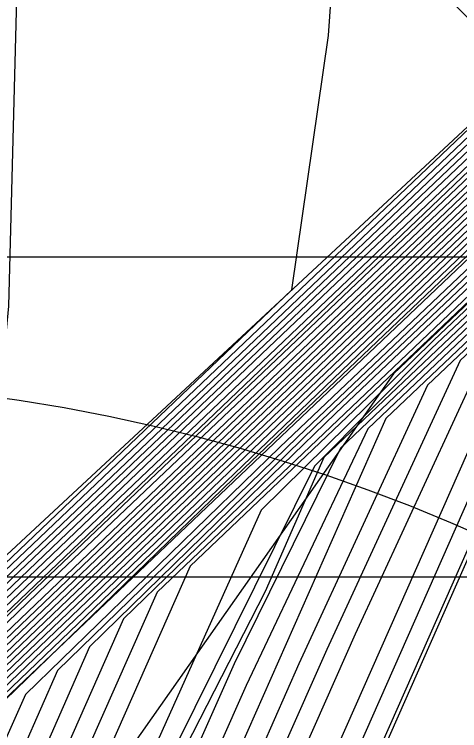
# Model space of a CAD drawing. Extents: x 2356077 to 2359823, y 225951 to 227822.
# Drawn here: x 2357588.372 to 2357588.945, y 226731.888 to 226732.81 of the extents above; entities that cross this region are included whole.
import ezdxf

# ---------------------------------------------------------------- set-up
doc = ezdxf.new("R2010")
doc.units = 0
for name, color, linetype in [('DTM Contours Major', 7, 'Continuous'), ('DTM Contours Minor', 7, 'Continuous'), ('Exist DTM Breakline Underwater', 7, 'Continuous'), ('Exist DTM Breakline Underwater Cogo Point CELL', 7, 'Continuous'), ('Exist DTM Drainline', 7, 'Continuous'), ('Exist Structure Major Bridge WW', 7, 'Continuous'), ('Exist Structure Major Bridge WW Cogo Point CELL', 7, 'Continuous')]:
    doc.layers.add(name, color=color, linetype=linetype)

msp = doc.modelspace()

# ---------------------------------------------------------------- linework, layer by layer
at = {"layer": 'DTM Contours Major'}
for points in [[(2357574.4156, 226708.55522), (2357583.68628, 226724.35289), (2357584.19803, 226725.20197), (2357586.76583, 226729.40809), (2357586.87328, 226729.59733), (2357586.96456, 226729.84201), (2357586.89445, 226729.62763), (2357587.07602, 226730.06223), (2357587.16028, 226730.23532), (2357587.51012, 226730.83406), (2357587.80451, 226731.49898), (2357588.39143, 226732.06383), (2357590.76728, 226734.32092), (2357591.39466, 226734.92667), (2357591.5711, 226734.99844), (2357591.61058, 226735.22137), (2357591.67587, 226735.1254), (2357591.68008, 226735.35453), (2357591.68947, 226735.42478), (2357591.688, 226735.46103), (2357597.57748, 226752.72605)], [(2357573.02292, 226705.90703), (2357582.37309, 226721.84013), (2357583.11612, 226723.06781), (2357586.83211, 226729.1547), (2357586.93779, 226729.36095), (2357587.13389, 226729.88662), (2357587.13736, 226729.8299), (2357587.2888, 226730.18571), (2357587.59515, 226730.71247), (2357588.01299, 226731.65623), (2357589.0102, 226732.6099), (2357590.51906, 226734.04334), (2357590.97972, 226734.43744), (2357590.96908, 226734.38978), (2357590.9976, 226734.41898), (2357591.0086, 226734.45192), (2357592.62172, 226735.13085), (2357592.26829, 226735.50967), (2357593.39497, 226738.95729), (2357596.66006, 226748.52888)], [(2357574.36246, 226708.73968), (2357585.22768, 226727.25053), (2357586.17201, 226728.79737), (2357586.55456, 226729.35449), (2357586.76947, 226729.71432), (2357586.82903, 226729.80942), (2357586.95725, 226730.15313), (2357587.4303, 226730.96742), (2357587.59762, 226731.34534), (2357588.36901, 226732.0843), (2357589.92695, 226733.56838), (2357590.01253, 226733.83537), (2357590.08483, 226734.11913), (2357590.14618, 226734.42091), (2357590.19891, 226734.74199), (2357590.22435, 226735.04576), (2357590.15507, 226735.1503), (2357589.47288, 226736.91333), (2357589.7866, 226737.90149), (2357589.76484, 226738.55089), (2357591.16226, 226742.11589), (2357592.13088, 226745.2689), (2357593.06141, 226748.31822)], [(2357594.67664, 226739.40953), (2357594.37412, 226738.52271), (2357594.12188, 226737.7991), (2357593.84677, 226737.10343), (2357593.73409, 226736.30176), (2357593.64976, 226736.39215), (2357593.81203, 226736.00175), (2357594.39985, 226735.37173), (2357593.74999, 226735.06757), (2357591.65638, 226734.18642), (2357591.11092, 226733.90258), (2357590.38478, 226733.59696), (2357590.38572, 226733.61597), (2357590.3227, 226733.64361), (2357590.34153, 226733.7303), (2357590.00942, 226733.47563), (2357588.73675, 226732.26658), (2357588.42763, 226731.96546), (2357587.74653, 226730.42849), (2357587.51749, 226730.04286), (2357587.48083, 226729.99583), (2357587.06247, 226728.87658), (2357586.92786, 226728.58759), (2357580.97305, 226718.83346)], [(2357582.04203, 226720.94644), (2357586.88152, 226728.87366), (2357587.00035, 226729.11937), (2357587.31691, 226729.96795), (2357587.63792, 226730.51203), (2357587.6805, 226730.59161), (2357588.22067, 226731.81166), (2357589.03281, 226732.58961), (2357590.26442, 226733.75966), (2357590.64748, 226733.99508), (2357590.67744, 226734.02056), (2357590.67986, 226734.01291), (2357590.67729, 226734.00271), (2357591.1528, 226734.20284), (2357591.54824, 226734.42355), (2357593.04857, 226735.055), (2357593.36429, 226735.35418), (2357592.9277, 226735.82212), (2357593.1246, 226735.82756), (2357593.04895, 226735.90864), (2357593.38258, 226737.37746), (2357593.85258, 226738.56653)], [(2357597.06338, 226734.31697), (2357596.9233, 226734.33072), (2357596.45173, 226734.40722), (2357595.9207, 226734.29466), (2357595.26227, 226734.14181), (2357594.14187, 226734.73078), (2357593.72566, 226734.74756), (2357593.09573, 226734.50957), (2357589.95921, 226733.18948), (2357589.99532, 226733.3704), (2357590.00673, 226733.42295), (2357589.98149, 226733.41535), (2357588.86022, 226732.34751), (2357588.52364, 226731.86867), (2357588.47228, 226731.75267), (2357588.27228, 226731.36116), (2357587.82035, 226730.34043), (2357587.66424, 226730.07123), (2357587.64478, 226730.02823), (2357587.12447, 226728.63348), (2357586.97099, 226728.29627), (2357578.50011, 226714.41537), (2357574.31143, 226707.27767)], [(2357599.37539, 226732.49373), (2357596.19875, 226731.61345), (2357595.45129, 226731.93821), (2357592.43663, 226733.52295), (2357591.80121, 226733.65497), (2357591.42513, 226733.52382), (2357589.94426, 226732.90055), (2357589.60172, 226732.79223), (2357589.64408, 226732.98732), (2357589.63521, 226733.04524), (2357588.82704, 226732.27683), (2357588.67024, 226731.94637), (2357587.89781, 226730.20173), (2357587.802, 226730.03737), (2357587.18599, 226728.38908), (2357587.0118, 226728.00114), (2357577.24317, 226711.99848)], [(2357589.03664, 226732.43017), (2357588.16013, 226730.45047), (2357588.0204, 226730.0975), (2357587.78639, 226729.58925), (2357587.24257, 226728.13145), (2357586.97957, 226727.58638), (2357575.89211, 226709.4212)]]:
    msp.add_lwpolyline(points, dxfattribs=at)
at = {"layer": 'DTM Contours Minor'}
for points in [[(2357574.38682, 226708.56118), (2357583.94246, 226724.84442), (2357584.404, 226725.61175), (2357586.70119, 226729.37461), (2357586.85731, 226729.63638), (2357586.91834, 226729.79999), (2357586.85676, 226729.56054), (2357587.04785, 226730.06857), (2357587.13262, 226730.24189), (2357587.49323, 226730.85864), (2357587.7635, 226731.46907), (2357588.98465, 226732.6352), (2357589.6006, 226733.2201), (2357590.21288, 226733.80966), (2357590.82617, 226734.39223), (2357591.2237, 226735.35531), (2357591.26331, 226735.40131), (2357591.29636, 226735.45719), (2357591.51132, 226735.99261), (2357592.60744, 226738.97685), (2357593.9978, 226742.53376), (2357597.71865, 226753.44145)], [(2357572.6891, 226705.55818), (2357583.42148, 226723.84665), (2357583.9789, 226724.77063), (2357586.77811, 226729.35582), (2357586.8861, 226729.54984), (2357586.99164, 226729.83274), (2357586.92034, 226729.63594), (2357587.10274, 226730.05197), (2357587.18699, 226730.22711), (2357587.52714, 226730.80979), (2357587.84625, 226731.53054), (2357588.41452, 226732.07741), (2357591.27013, 226734.78731), (2357591.33903, 226734.84424), (2357591.76801, 226735.02479), (2357591.85758, 226735.15614), (2357591.81584, 226735.20087), (2357591.85391, 226735.54656), (2357591.85069, 226735.63641), (2357597.41707, 226751.95425)], [(2357572.77235, 226705.64505), (2357583.15813, 226723.34288), (2357583.76181, 226724.34264), (2357586.20735, 226728.3485), (2357586.88311, 226729.42066), (2357587.15003, 226730.13619), (2357587.21314, 226730.21794), (2357587.54421, 226730.7856), (2357587.88801, 226731.56211), (2357588.99654, 226732.62199), (2357590.67115, 226734.21288), (2357591.19896, 226734.70643), (2357591.19329, 226734.68033), (2357591.20895, 226734.72979), (2357591.91129, 226735.02856), (2357592.03476, 226735.19172), (2357591.94915, 226735.28348), (2357592.01031, 226735.72821), (2357592.00654, 226735.79174), (2357597.24093, 226751.13636)], [(2357572.85538, 226705.73154), (2357582.89619, 226722.84152), (2357583.54642, 226723.91743), (2357586.80832, 226729.26051), (2357586.91227, 226729.45627), (2357587.06243, 226729.85879), (2357587.14049, 226729.98946), (2357587.23886, 226730.20805), (2357587.5612, 226730.76126), (2357587.92971, 226731.59357), (2357589.00109, 226732.61795), (2357590.62062, 226734.15653), (2357591.12639, 226734.61912), (2357591.1116, 226734.56831), (2357591.13328, 226734.59229), (2357591.48295, 226734.79176), (2357592.05423, 226735.0322), (2357592.20522, 226735.23452), (2357592.0992, 226735.34815), (2357592.16419, 226735.85724), (2357592.1604, 226735.94125), (2357597.05643, 226750.29396)], [(2357572.93891, 226705.81887), (2357582.63454, 226722.34066), (2357583.33123, 226723.49256), (2357586.82076, 226729.20849), (2357586.92509, 226729.40877), (2357587.10094, 226729.88016), (2357587.14264, 226729.91337), (2357587.2641, 226730.19734), (2357587.57818, 226730.73687), (2357587.97137, 226731.62494), (2357589.00565, 226732.61393), (2357590.56989, 226734.09998), (2357591.05348, 226734.53024), (2357591.03736, 226734.47433), (2357591.06687, 226734.50584), (2357591.23794, 226734.57784), (2357591.4886, 226734.73761), (2357592.1969, 226735.03572), (2357592.36309, 226735.29081), (2357592.20476, 226735.4605), (2357592.31526, 226736.09365), (2357596.86398, 226749.42823)], [(2357574.39537, 226708.85076), (2357583.05305, 226723.60384), (2357585.30454, 226727.41407), (2357586.81047, 226729.88084), (2357586.75817, 226729.76508), (2357586.78547, 226729.79867), (2357586.84282, 226729.92825), (2357586.92813, 226730.15694), (2357587.41338, 226730.99194), (2357587.55559, 226731.31312), (2357588.2079, 226731.9396), (2357589.52772, 226733.19746), (2357589.60122, 226733.4843), (2357589.65761, 226733.79336), (2357589.69976, 226734.12572), (2357589.73055, 226734.48245), (2357589.75283, 226734.86465), (2357589.75824, 226735.22041), (2357588.70156, 226737.95126), (2357589.05741, 226739.09726), (2357590.39878, 226742.51927), (2357591.25452, 226745.50765), (2357592.11868, 226748.42617)], [(2357574.36516, 226708.68928), (2357584.7169, 226726.3291), (2357585.03273, 226726.8588), (2357586.34803, 226729.01331), (2357586.35843, 226729.02006), (2357586.48564, 226729.18944), (2357586.79397, 226729.67515), (2357586.90945, 226729.94313), (2357586.98553, 226730.14709), (2357587.4469, 226730.9422), (2357587.63942, 226731.37702), (2357588.52988, 226732.22878), (2357590.32618, 226733.9393), (2357590.42101, 226734.18535), (2357590.50672, 226734.44405), (2357590.57471, 226734.70322), (2357590.595, 226734.91224), (2357590.59841, 226735.09689), (2357590.52801, 226735.14196), (2357590.01827, 226736.45931), (2357590.45624, 226737.49741), (2357590.49684, 226738.06718), (2357591.94883, 226741.7714), (2357593.96463, 226748.19732)], [(2357573.10737, 226705.99594), (2357582.11182, 226721.33992), (2357582.90108, 226722.64318), (2357586.84275, 226729.09972), (2357586.9504, 226729.3129), (2357587.16414, 226729.88586), (2357587.15553, 226729.82287), (2357587.31287, 226730.173), (2357587.61213, 226730.68809), (2357588.05459, 226731.68744), (2357589.01475, 226732.60587), (2357590.46818, 226733.98665), (2357590.90416, 226734.33636), (2357590.89737, 226734.30228), (2357590.93404, 226734.33801), (2357590.93608, 226734.36488), (2357592.81066, 226735.15384), (2357592.39994, 226735.59405), (2357593.54983, 226739.09584), (2357594.20298, 226740.9816), (2357594.89815, 226743.06231), (2357596.43349, 226747.56316)], [(2357582.68613, 226722.21869), (2357586.85288, 226729.04393), (2357586.96295, 226729.26468), (2357587.19291, 226729.88111), (2357587.17326, 226729.81377), (2357587.33613, 226730.15892), (2357587.62913, 226730.66378), (2357588.09615, 226731.71859), (2357589.01928, 226732.60182), (2357590.41727, 226733.92993), (2357590.82304, 226734.21233), (2357590.86632, 226734.25549), (2357590.87111, 226734.25387), (2357591.20897, 226734.39607), (2357591.50425, 226734.57461), (2357592.62361, 226735.04573), (2357592.50325, 226735.72424), (2357592.78424, 226735.51589), (2357592.6275, 226735.68388), (2357592.81316, 226736.64861), (2357593.63134, 226738.97297), (2357594.24189, 226740.72177), (2357595.56463, 226744.68488), (2357596.28605, 226746.77884)], [(2357576.65259, 226712.86218), (2357583.57229, 226724.65365), (2357586.0618, 226728.83693), (2357586.76169, 226729.98335), (2357586.76829, 226729.98739), (2357586.77553, 226729.9833), (2357586.83612, 226730.15587), (2357586.92414, 226730.31641), (2357587.3605, 226731.06068), (2357587.42766, 226731.21236), (2357587.57148, 226731.36005), (2357588.33003, 226732.0847), (2357588.36469, 226732.43458), (2357588.37499, 226732.83107), (2357588.36437, 226733.27297), (2357588.33624, 226733.75904), (2357588.37346, 226734.3272), (2357588.42634, 226734.87171), (2357588.15224, 226735.76982), (2357588.05152, 226736.76483), (2357586.92644, 226739.67244), (2357586.99409, 226740.88684), (2357588.14659, 226743.827), (2357588.85384, 226746.48796)], [(2357572.3227, 226705.09884), (2357584.20434, 226725.34568), (2357584.62071, 226726.03912), (2357586.73777, 226729.50692), (2357586.84764, 226729.69232), (2357586.88503, 226729.79255), (2357586.97574, 226729.95712), (2357587.03811, 226730.12431), (2357587.19058, 226730.39439), (2357587.48033, 226730.89223), (2357587.72324, 226731.44089), (2357589.42082, 226733.05848), (2357591.12464, 226734.68114), (2357591.29169, 226734.97817), (2357591.3248, 226735.0697), (2357591.28493, 226735.11413), (2357591.26862, 226735.13884), (2357591.23302, 226735.23085), (2357591.59289, 226735.82223), (2357591.66804, 226736.19414), (2357591.77761, 226736.63235), (2357593.23612, 226740.35319), (2357593.94565, 226742.31059), (2357595.29657, 226746.33988)], [(2357598.17407, 226746.33193), (2357594.85017, 226739.31515), (2357594.08376, 226737.0684), (2357593.95374, 226736.51731), (2357594.55223, 226735.87658), (2357594.89645, 226735.55508), (2357594.90698, 226735.4423), (2357594.89713, 226735.40118), (2357594.89491, 226735.39978), (2357594.88033, 226735.40312), (2357594.61348, 226735.31795), (2357591.73374, 226734.10593), (2357590.17482, 226733.45636), (2357590.21413, 226733.63738), (2357589.9112, 226733.36561), (2357588.78553, 226732.29621), (2357588.51265, 226732.03204), (2357587.84244, 226730.51829), (2357587.82446, 226730.5257), (2357587.71355, 226730.31643), (2357587.57191, 226730.07506), (2357587.08882, 226728.78349), (2357586.95678, 226728.49017), (2357580.53874, 226717.97726)], [(2357596.93067, 226746.17788), (2357596.05437, 226744.05081), (2357594.01061, 226738.06017), (2357593.68055, 226737.23176), (2357593.46645, 226736.13763), (2357593.55474, 226736.04301), (2357593.32672, 226736.27826), (2357593.59404, 226735.78441), (2357594.00334, 226735.34573), (2357593.47122, 226735.0633), (2357591.61786, 226734.28326), (2357591.11563, 226734.01762), (2357590.42849, 226733.75555), (2357590.46651, 226733.93059), (2357588.33028, 226731.90114), (2357588.24207, 226731.67181), (2357587.73296, 226730.52192), (2357587.69978, 226730.45628), (2357587.39364, 226729.92663), (2357587.03757, 226728.97356), (2357586.90883, 226728.7012), (2357581.39946, 226719.67672), (2357580.29044, 226717.85119), (2357573.7057, 226706.6305)], [(2357582.47129, 226721.79438), (2357586.86266, 226728.98756), (2357586.97545, 226729.21633), (2357587.21699, 226729.86381), (2357587.35834, 226730.14305), (2357587.59836, 226730.55206), (2357587.64619, 226730.63956), (2357588.13769, 226731.74968), (2357589.02381, 226732.59776), (2357590.36634, 226733.87319), (2357590.76417, 226734.13959), (2357590.80382, 226734.17647), (2357590.80572, 226734.16982), (2357591.18985, 226734.33149), (2357591.51396, 226734.52217), (2357592.76546, 226735.0489), (2357592.66925, 226735.64815), (2357592.79685, 226735.72786), (2357592.76818, 226735.75859), (2357593.00637, 226736.91346), (2357593.70892, 226738.84309), (2357594.27715, 226740.4585), (2357595.50467, 226744.13064), (2357596.17534, 226746.08911)], [(2357574.60317, 226709.25986), (2357585.42818, 226727.70618), (2357585.48411, 226727.81343), (2357585.45558, 226727.73004), (2357586.12573, 226728.79686), (2357586.77078, 226729.85252), (2357586.7871, 226729.86171), (2357586.89827, 226730.15875), (2357587.39617, 226731.01578), (2357587.51331, 226731.28036), (2357587.77535, 226731.53703), (2357589.12849, 226732.82654), (2357589.18965, 226733.1336), (2357589.2307, 226733.46992), (2357589.25491, 226733.8361), (2357589.2655, 226734.23273), (2357589.26573, 226734.66038), (2357589.25884, 226735.11964), (2357589.17726, 226735.76641), (2357588.10962, 226738.52559), (2357588.36038, 226739.67017), (2357589.63776, 226742.92894), (2357590.45899, 226745.82227)], [(2357595.06932, 226740.86223), (2357594.06389, 226737.9148), (2357593.76832, 226737.17052), (2357593.60271, 226736.21708), (2357593.66536, 226736.14993), (2357593.38633, 226736.26835), (2357593.85036, 226735.73518), (2357594.20275, 226735.35749), (2357593.61112, 226735.06566), (2357591.639, 226734.23563), (2357591.11263, 226733.95983), (2357590.43969, 226733.6766), (2357590.44194, 226733.6944), (2357590.39372, 226733.72379), (2357590.40821, 226733.7905), (2357590.06046, 226733.53247), (2357588.71391, 226732.25323), (2357588.38632, 226731.93488), (2357587.72199, 226730.4404), (2357587.52393, 226730.10289), (2357587.44315, 226729.97484), (2357587.04996, 226728.9249), (2357586.91776, 226728.64345), (2357581.18566, 226719.25411)], [(2357595.23649, 226740.76659), (2357594.35102, 226738.28753), (2357594.09857, 226737.60705), (2357593.84552, 226736.96105), (2357593.81017, 226736.44571), (2357593.77868, 226736.26299), (2357594.59775, 226735.38511), (2357593.88274, 226735.06692), (2357591.63662, 226734.12158), (2357591.07634, 226733.8315), (2357590.32223, 226733.51411), (2357590.32355, 226733.53471), (2357590.25134, 226733.56189), (2357590.27295, 226733.66138), (2357589.95826, 226733.41867), (2357588.75955, 226732.27989), (2357588.4689, 226731.99595), (2357587.78818, 226730.45844), (2357587.78343, 226730.43252), (2357587.53348, 226730.02668), (2357587.51426, 226730.00581), (2357587.07483, 226728.82785), (2357586.93667, 226728.52963), (2357580.7597, 226718.4116)], [(2357594.32255, 226739.27617), (2357593.97935, 226738.27127), (2357593.58613, 226737.28679), (2357593.32816, 226736.06036), (2357593.42372, 226735.95794), (2357593.10504, 226736.08938), (2357593.79998, 226735.3382), (2357593.3307, 226735.06069), (2357591.59483, 226734.3301), (2357591.12401, 226734.07767), (2357590.50101, 226733.8426), (2357590.53634, 226734.00528), (2357588.66811, 226732.22644), (2357588.30355, 226731.8734), (2357587.71528, 226730.54472), (2357587.62777, 226730.38728), (2357587.50573, 226730.17932), (2357587.37076, 226729.92642), (2357587.38831, 226729.99561), (2357587.02518, 226729.02219), (2357586.89981, 226728.75883), (2357581.61345, 226720.09964)], [(2357576.55852, 226712.64687), (2357585.38096, 226727.68071), (2357584.91449, 226726.86766), (2357586.15491, 226728.91704), (2357586.76207, 226729.91158), (2357586.7725, 226729.92326), (2357586.78337, 226729.92137), (2357586.86773, 226730.15875), (2357587.03931, 226730.45895), (2357587.37861, 226731.03885), (2357587.47073, 226731.24693), (2357587.67348, 226731.44861), (2357588.72926, 226732.45562), (2357588.77642, 226732.78295), (2357588.80088, 226733.14786), (2357588.806, 226733.55014), (2357588.79512, 226733.98958), (2357588.7716, 226734.46596), (2357588.76028, 226734.97137), (2357588.68127, 226735.79831), (2357588.47797, 226736.61819), (2357587.51684, 226739.10208)], [(2357582.25658, 226721.37028), (2357586.87218, 226728.93076), (2357586.98791, 226729.16788), (2357587.27413, 226729.93513), (2357587.44735, 226730.241), (2357587.61805, 226730.53189), (2357587.6633, 226730.61549), (2357588.17919, 226731.7807), (2357589.02831, 226732.59369), (2357590.31539, 226733.81643), (2357590.70556, 226734.06709), (2357590.73782, 226734.09698), (2357590.74167, 226734.09759), (2357590.741, 226734.08606), (2357591.17079, 226734.26694), (2357591.52866, 226734.47183), (2357592.90712, 226735.05199), (2357593.10085, 226735.41106), (2357592.76866, 226735.89532), (2357593.07024, 226735.66033), (2357592.90868, 226735.83349), (2357593.23327, 226737.27706), (2357593.78269, 226738.70736)], [(2357597.01477, 226733.91286), (2357596.67004, 226733.94559), (2357595.70202, 226733.68241), (2357595.25761, 226733.72341), (2357594.14484, 226734.30837), (2357593.76611, 226734.49475), (2357593.34077, 226734.52905), (2357592.76803, 226734.31512), (2357589.89108, 226733.10428), (2357589.89189, 226733.14101), (2357589.93252, 226733.32808), (2357589.92273, 226733.35117), (2357588.91187, 226732.39084), (2357588.68982, 226732.17187), (2357588.44578, 226731.63008), (2357588.38188, 226731.53909), (2357587.83771, 226730.3169), (2357587.6903, 226730.06191), (2357587.1368, 226728.58467), (2357586.97976, 226728.23825), (2357578.24472, 226713.92518)], [(2357572.6908, 226705.78109), (2357584.4622, 226725.84008), (2357584.82899, 226726.45268), (2357586.61657, 226729.38078), (2357586.50888, 226729.20909), (2357586.84749, 226729.77378), (2357586.74442, 226729.52874), (2357586.90619, 226729.85253), (2357587.0133, 226730.13965), (2357587.31669, 226730.66301), (2357587.46333, 226730.91656), (2357587.68108, 226731.40839), (2357588.69064, 226732.37314), (2357590.72541, 226734.31022)], [(2357597.33889, 226733.48947), (2357596.83557, 226733.44488), (2357595.77762, 226733.15171), (2357595.28868, 226733.28623), (2357593.89304, 226734.01989), (2357593.42475, 226734.25437), (2357592.95588, 226734.31053), (2357592.43312, 226734.11764), (2357589.81239, 226733.01463), (2357589.866, 226733.2686), (2357589.84249, 226733.26659), (2357588.90874, 226732.37951), (2357588.7583, 226732.22857), (2357588.56094, 226731.83098), (2357588.32249, 226731.3491), (2357587.85308, 226730.28888), (2357587.7179, 226730.05522), (2357587.14905, 226728.53564), (2357586.98746, 226728.17847), (2357577.99338, 226713.44187)], [(2357597.10829, 226732.9688), (2357595.89848, 226732.63355), (2357595.3313, 226732.84298), (2357593.64711, 226733.72832), (2357593.08697, 226734.01014), (2357592.57099, 226734.09201), (2357592.09737, 226733.91981), (2357590.20214, 226733.12214), (2357589.73967, 226732.93378), (2357589.79036, 226733.16719), (2357589.78725, 226733.20766), (2357588.77048, 226732.23981), (2357588.69485, 226732.0672), (2357588.49787, 226731.6825), (2357587.86814, 226730.26018), (2357587.74608, 226730.04952), (2357587.16131, 226728.48665), (2357586.99515, 226728.11866), (2357577.74361, 226712.96126)], [(2357598.14336, 226732.70397), (2357596.04428, 226732.1223), (2357595.38801, 226732.39232), (2357592.75736, 226733.77519), (2357592.1861, 226733.87349), (2357591.76129, 226733.72183), (2357590.07313, 226733.01132), (2357589.66971, 226732.85849), (2357589.71542, 226733.06896), (2357589.71561, 226733.13115), (2357588.79195, 226732.25185), (2357588.65486, 226731.97435), (2357587.88296, 226730.23093), (2357587.77406, 226730.04348), (2357587.17362, 226728.4378), (2357587.00325, 226728.05954), (2357577.49398, 226712.48088)], [(2357599.48523, 226731.97252), (2357596.28418, 226731.08548), (2357595.44358, 226731.52142), (2357592.05293, 226733.3038), (2357591.41632, 226733.43645), (2357591.09381, 226733.32784), (2357589.82196, 226732.79255), (2357589.52674, 226732.69384), (2357589.56315, 226732.86152), (2357589.57611, 226732.98193), (2357589.55445, 226732.95953), (2357588.85008, 226732.28982), (2357587.91361, 226730.17468), (2357587.82821, 226730.02831), (2357587.1984, 226728.3405), (2357587.02131, 226727.94434), (2357576.98163, 226711.49781)], [(2357589.86221, 226733.31072), (2357588.55563, 226732.06639), (2357588.08283, 226730.99849), (2357588.05541, 226730.96418), (2357587.76074, 226730.34312), (2357587.60627, 226730.07988), (2357587.58585, 226730.03397), (2357587.10046, 226728.73282), (2357586.95982, 226728.42277), (2357580.33084, 226717.56432)], [(2357589.81893, 226733.26124), (2357588.59834, 226732.10012), (2357588.23821, 226731.28672), (2357588.21458, 226731.25414), (2357587.96008, 226730.71874), (2357587.80969, 226730.37908), (2357587.6711, 226730.13664), (2357587.63499, 226730.0751), (2357587.61515, 226730.03067), (2357587.11246, 226728.68314), (2357586.96558, 226728.35981), (2357580.1224, 226717.1505)], [(2357597.09804, 226730.75935), (2357596.38518, 226730.60559), (2357591.66322, 226733.08782), (2357591.03143, 226733.21793), (2357590.75853, 226733.1302), (2357589.6919, 226732.68128), (2357589.41332, 226732.5369), (2357589.48889, 226732.88488), (2357588.90361, 226732.33286), (2357588.73809, 226731.97416), (2357587.92891, 226730.14652), (2357587.85754, 226730.02456), (2357587.2109, 226728.29213), (2357587.03073, 226727.88737), (2357576.72486, 226711.00526)], [(2357597.10127, 226730.20859), (2357596.47762, 226730.13615), (2357592.30151, 226732.33143), (2357591.28241, 226732.84995), (2357590.64654, 226732.99941), (2357590.42302, 226732.93247), (2357589.56209, 226732.57012), (2357589.43181, 226732.82764), (2357589.37886, 226732.7436), (2357589.38197, 226732.75793), (2357589.41446, 226732.80983), (2357588.94597, 226732.36475), (2357588.77408, 226731.99272), (2357587.93317, 226730.09973), (2357587.87956, 226730.0027), (2357587.22354, 226728.24415), (2357587.04135, 226727.83237), (2357576.4625, 226710.50317)], [(2357597.10531, 226729.65806), (2357596.54018, 226729.68241), (2357591.94722, 226732.09683), (2357590.91553, 226732.59287), (2357590.26165, 226732.78089), (2357590.08724, 226732.73462), (2357589.43212, 226732.45889), (2357589.27191, 226732.49799), (2357589.31063, 226732.67626), (2357589.3442, 226732.73472), (2357588.98765, 226732.396), (2357588.81062, 226732.01251), (2357587.9508, 226730.07605), (2357587.90974, 226730.00175), (2357587.23639, 226728.19675), (2357587.05365, 226727.78012), (2357576.19272, 226709.98846)], [(2357582.84976, 226722.19714), (2357586.89071, 226728.81632), (2357587.01277, 226729.0708), (2357587.35402, 226729.98554), (2357587.35574, 226729.94132), (2357587.48824, 226730.20323), (2357587.65806, 226730.49263), (2357587.69781, 226730.56799), (2357588.26213, 226731.84256), (2357589.03728, 226732.5855)], [(2357589.11974, 226732.49241), (2357588.01731, 226730.00243), (2357588.23953, 226730.20354), (2357589.34721, 226729.62536), (2357590.06598, 226729.24167), (2357590.76562, 226728.8476), (2357591.4278, 226728.43828), (2357592.03416, 226728.00884), (2357592.56636, 226727.55441), (2357593.00605, 226727.07011), (2357593.26433, 226726.68442), (2357593.45254, 226726.27978), (2357593.5631, 226725.85682), (2357593.58842, 226725.41618), (2357593.52091, 226724.95847), (2357593.35298, 226724.48433)], [(2357589.07819, 226732.46129), (2357588.18059, 226730.43395), (2357588.03079, 226730.06026), (2357587.81264, 226729.55197), (2357587.67271, 226729.20264), (2357587.25538, 226728.08392), (2357587.00143, 226727.5498), (2357575.60737, 226708.88099)]]:
    msp.add_lwpolyline(points, dxfattribs=at)
at = {"layer": 'Exist DTM Breakline Underwater'}
msp.add_lwpolyline([(2357673.929, 226512.255), (2357589.669, 226638.544), (2357567.907, 226682.757), (2357572.328, 226695.394), (2357571.596, 226704.314), (2357587.31, 226731.137), (2357591.456, 226734.989), (2357599.673, 226759.537)], dxfattribs=at)
at = {"layer": 'Exist DTM Breakline Underwater Cogo Point CELL'}
msp.add_circle((2357587.31, 226731.137), 2.34404, dxfattribs=at)
at = {"layer": 'Exist DTM Drainline'}
msp.add_spline([(2357699.586, 226858.192), (2357670.366, 226820.782), (2357623.327, 226796.892), (2357587.218, 226772.268), (2357568.803, 226744.252), (2357555.19, 226717.62), (2357555.017, 226695.126), (2357553.473, 226672.759), (2357563.697, 226642.736), (2357576.526, 226627.993), (2357663.798, 226499.169), (2357732.721, 226415.647), (2357803.211, 226342.215), (2357874.586, 226264.309)], degree=3, dxfattribs=at)
at = {"layer": 'Exist Structure Major Bridge WW'}
msp.add_line((2357589.1272, 226732.498), (2357588.021, 226729.9965), dxfattribs=at)
at = {"layer": 'Exist Structure Major Bridge WW Cogo Point CELL'}
for points in [[(2357586.1272, 226732.498), (2357592.1272, 226732.498), (2357589.1272, 226732.498), (2357589.1272, 226735.498), (2357589.1272, 226729.498)], [(2357586.0377, 226732.086), (2357592.0377, 226732.086), (2357589.0377, 226732.086), (2357589.0377, 226735.086), (2357589.0377, 226729.086)]]:
    msp.add_lwpolyline(points, dxfattribs=at)
for centre in [(2357589.1272, 226732.498), (2357589.0377, 226732.086), (2357588.021, 226729.9965)]:
    msp.add_circle(centre, 2.34404, dxfattribs=at)

doc.saveas('drawing.dxf')
